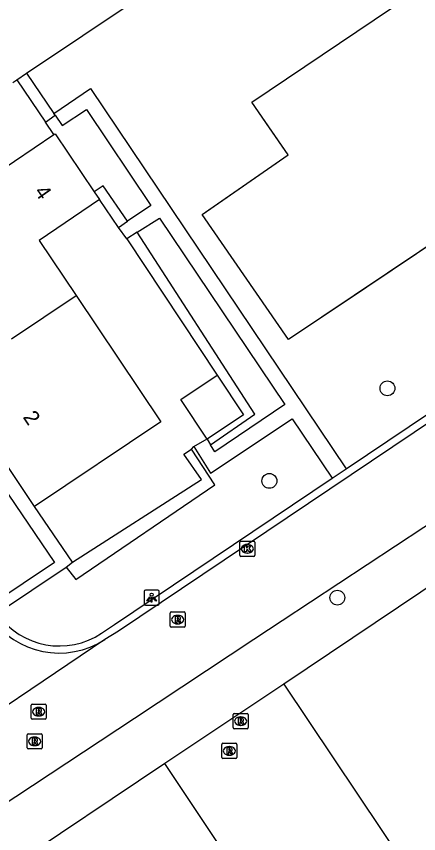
# Model space of a CAD drawing. Extents: x 158797 to 159887, y 384318 to 385255.
# Drawn here: x 159033.1 to 159059.5, y 384509.8 to 384563.6 of the extents above; entities that cross this region are included whole.
import ezdxf

# ---------------------------------------------------------------- set-up
doc = ezdxf.new("R2010")
doc.units = 0
for name, color, linetype in [('IMGEO_Boom', 7, 'Continuous'), ('IMGEO_Groenvoorziening', 7, 'Continuous'), ('IMGEO_Haag', 7, 'Continuous'), ('IMGEO_Kolk', 7, 'Continuous'), ('IMGEO_Lichtpunt', 7, 'Continuous'), ('IMGEO_Pand', 7, 'Continuous'), ('IMGEO_Pand_nummerreeks', 7, 'Continuous'), ('IMGEO_Pand_vergunning_verleend', 7, 'Continuous'), ('IMGEO_Parkeervlak_open', 7, 'Continuous'), ('IMGEO_Rijbaan_lokaal_open', 7, 'Continuous'), ('IMGEO_Rioolput', 7, 'Continuous'), ('IMGEO_Voetpad_halfverhard', 7, 'Continuous')]:
    doc.layers.add(name, color=color, linetype=linetype)

msp = doc.modelspace()

# ---------------------------------------------------------------- linework, layer by layer
at = {"layer": 'IMGEO_Boom'}
for centre in [(159057.49, 384539.096), (159049.717, 384533.004), (159054.187, 384525.315)]:
    msp.add_circle(centre, 0.489, dxfattribs=at)
at = {"layer": 'IMGEO_Groenvoorziening'}
for points in [[(159035.528, 384555.808), (159034.97, 384556.635)], [(159044.597, 384535.093), (159044.744, 384535.259)], [(159036.749, 384527.655), (159034.254, 384531.318)], [(159031.786, 384524.3), (159036.33, 384527.331)]]:
    msp.add_lwpolyline(points, dxfattribs=at)
at = {"layer": 'IMGEO_Haag'}
for points in [[(159033.727, 384559.846), (159035.533, 384557.195)], [(159033.092, 384559.419), (159034.97, 384556.635)], [(159034.97, 384556.635), (159035.608, 384557.085)], [(159040.37, 384550.095), (159038.783, 384552.424), (159038.189, 384552.026)], [(159039.789, 384549.699), (159038.524, 384551.529)], [(159040.335, 384548.938), (159046.272, 384539.956)], [(159045.843, 384535.374), (159048.752, 384537.396), (159041.01, 384549.372)], [(159045.629, 384535.758), (159045.618, 384535.751)], [(159036.33, 384527.331), (159036.977, 384526.511), (159046.123, 384532.752), (159044.597, 384535.093)], [(159036.749, 384527.655), (159045.242, 384533.103), (159044.077, 384534.759), (159044.597, 384535.093)], [(159036.33, 384527.331), (159036.749, 384527.655)]]:
    msp.add_lwpolyline(points, dxfattribs=at)
at = {"layer": 'IMGEO_Kolk'}
for p, q in [((159047.84, 384529.034), (159048.692, 384529.034)), ((159047.765, 384528.108), (159047.765, 384528.96)), ((159048.253, 384528.814), (159048.278, 384528.814)), ((159048.766, 384528.96), (159048.766, 384528.108)), ((159048.692, 384528.034), (159047.84, 384528.034)), ((159048.276, 384528.254), (159048.251, 384528.254))]:
    msp.add_line(p, q, dxfattribs=at)
for points in [[(159047.84, 384529.034), (159048.692, 384529.034)], [(159047.765, 384528.108), (159047.765, 384528.96)], [(159048.086, 384528.734), (159048.209, 384528.734), (159048.209, 384528.583), (159048.339, 384528.734), (159048.503, 384528.734), (159048.357, 384528.583), (159048.51, 384528.334), (159048.358, 384528.334), (159048.273, 384528.498), (159048.209, 384528.431), (159048.209, 384528.334), (159048.086, 384528.334), (159048.086, 384528.734)], [(159048.766, 384528.96), (159048.766, 384528.108)], [(159048.692, 384528.034), (159047.84, 384528.034)]]:
    msp.add_lwpolyline(points, dxfattribs=at)
for centre, start, end in [((159047.842, 384528.958), 91.552, 178.448), ((159047.842, 384528.958), 91.552, 178.448), ((159048.69, 384528.958), 1.552, 88.448), ((159048.69, 384528.958), 1.552, 88.448), ((159047.842, 384528.11), 181.552, 268.448), ((159047.842, 384528.11), 181.552, 268.448), ((159048.69, 384528.11), 271.552, 358.448), ((159048.69, 384528.11), 271.552, 358.448)]:
    msp.add_arc(centre, 0.0765, start, end, dxfattribs=at)
for centre, major_axis, ratio, start_param, end_param in [((159048.252, 384528.534), (-0.387, 0.002), 0.722429, 4.712389, 7.853982), ((159048.277, 384528.534), (-0.39, 0.002), 0.717154, 1.570796, 4.712389)]:
    msp.add_ellipse(centre, major_axis=major_axis, ratio=ratio, start_param=start_param, end_param=end_param, dxfattribs=at)
at = {"layer": 'IMGEO_Lichtpunt'}
for p, q in [((159042.365, 384525.808), (159041.557, 384525.808)), ((159042.365, 384525.808), (159041.557, 384525.808)), ((159041.463, 384525.713), (159041.463, 384524.906)), ((159041.463, 384525.713), (159041.463, 384524.906)), ((159042.459, 384524.906), (159042.459, 384525.713)), ((159042.459, 384524.906), (159042.459, 384525.713)), ((159041.557, 384524.812), (159042.365, 384524.812)), ((159041.557, 384524.812), (159042.365, 384524.812))]:
    msp.add_line(p, q, dxfattribs=at)
for points in [[(159041.837, 384525.377), (159041.876, 384525.349), (159041.688, 384525.087), (159041.65, 384525.114), (159041.837, 384525.377)], [(159041.939, 384525.329), (159041.986, 384525.329), (159041.986, 384525.007), (159041.939, 384525.007), (159041.939, 384525.329)], [(159042.049, 384525.349), (159042.087, 384525.376), (159042.274, 384525.114), (159042.235, 384525.086), (159042.049, 384525.349)]]:
    msp.add_lwpolyline(points, dxfattribs=at)
msp.add_circle((159041.962, 384525.511), 0.0994, dxfattribs=at)
for centre, start, end in [((159041.557, 384525.713), 90, 180), ((159041.557, 384525.713), 90, 180), ((159042.365, 384525.713), 0, 90), ((159042.365, 384525.713), 0, 90), ((159041.557, 384524.906), 180, 270), ((159041.557, 384524.906), 180, 270), ((159042.365, 384524.906), 270, 0), ((159042.365, 384524.906), 270, 360)]:
    msp.add_arc(centre, 0.0946, start, end, dxfattribs=at)
at = {"layer": 'IMGEO_Pand'}
for points in [[(159070.501, 384572.739), (159074.142, 384567.305), (159072.525, 384566.217), (159076.912, 384559.695), (159050.979, 384542.317), (159045.281, 384550.539), (159050.945, 384554.464), (159048.565, 384557.949), (159070.501, 384572.739)], [(159033.727, 384559.846), (159041.149, 384564.826)], [(159033.092, 384559.419), (159033.727, 384559.846)], [(159032.832, 384559.245), (159033.092, 384559.419)], [(159031.625, 384553.175), (159035.528, 384555.808)], [(159035.528, 384555.808), (159035.604, 384555.859), (159038.189, 384552.026)], [(159038.189, 384552.026), (159038.524, 384551.529)], [(159038.524, 384551.529), (159034.552, 384548.842), (159036.989, 384545.209)], [(159032.731, 384542.352), (159036.989, 384545.209)], [(159036.989, 384545.209), (159042.562, 384536.902), (159034.254, 384531.318)], [(159045.629, 384535.758), (159043.887, 384538.356), (159046.272, 384539.956)], [(159046.272, 384539.956), (159048.015, 384537.362), (159045.629, 384535.758)], [(159034.254, 384531.318), (159028.673, 384539.626)], [(159071.774, 384533.799), (159050.67, 384519.624)], [(159050.67, 384519.624), (159058.757, 384507.518), (159100.592, 384444.894), (159099.734, 384444.322), (159105.622, 384435.536)], [(159042.827, 384514.395), (159022.135, 384500.517), (159018.834, 384498.302), (159013.348, 384494.623), (159005.008, 384489.029), (159005.108, 384488.881), (159005.874, 384487.744)], [(159099.728, 384431.577), (159096.595, 384436.272), (159093.851, 384440.4), (159092.757, 384439.671), (159051.335, 384501.662), (159042.827, 384514.395)]]:
    msp.add_lwpolyline(points, dxfattribs=at)
at = {"layer": 'IMGEO_Pand_vergunning_verleend'}
msp.add_lwpolyline([(159074.142, 384567.305), (159074.124, 384567.293), (159073.385, 384566.795), (159072.525, 384566.217), (159076.912, 384559.695), (159066.003, 384552.385), (159056.131, 384545.77), (159050.979, 384542.317), (159045.281, 384550.539), (159045.719, 384550.843), (159050.945, 384554.464), (159049.721, 384556.256), (159048.565, 384557.949), (159070.501, 384572.739), (159074.142, 384567.305)], dxfattribs=at)
at = {"layer": 'IMGEO_Parkeervlak_open'}
msp.add_lwpolyline([(159024.124, 384535.723), (159028.202, 384538.462), (159035.573, 384527.64), (159031.416, 384524.856)], dxfattribs=at)
at = {"layer": 'IMGEO_Rijbaan_lokaal_open'}
for points in [[(159112.09, 384571.725), (159039.789, 384523.103), (159038.887, 384522.562)], [(159054.773, 384533.798), (159107.496, 384569.245)], [(159005.109, 384493.811), (159040.833, 384517.38), (159048.701, 384522.571), (159071.071, 384537.329)], [(159053.855, 384533.181), (159054.773, 384533.798)], [(159038.672, 384522.978), (159039.516, 384523.54), (159053.855, 384533.181)], [(159038.887, 384522.562), (159038.89, 384522.553), (159027.435, 384514.841)], [(159050.67, 384519.624), (159042.827, 384514.395)]]:
    msp.add_lwpolyline(points, dxfattribs=at)
for centre, radius, start, end in [((159035.895, 384527.117), 4.984, 215.3307, 303.8519), ((159035.874, 384527.182), 5.515, 214.3713, 303.1108)]:
    msp.add_arc(centre, radius, start, end, dxfattribs=at)
at = {"layer": 'IMGEO_Rioolput'}
for p, q in [((159043.178, 384523.444), (159043.178, 384524.296)), ((159043.253, 384524.37), (159044.105, 384524.37)), ((159044.179, 384524.296), (159044.179, 384523.444)), ((159043.666, 384524.15), (159043.691, 384524.15)), ((159044.105, 384523.37), (159043.253, 384523.37)), ((159043.689, 384523.59), (159043.664, 384523.59)), ((159034.101, 384518.305), (159034.953, 384518.305)), ((159034.026, 384517.379), (159034.026, 384518.231)), ((159034.514, 384518.085), (159034.539, 384518.085)), ((159035.027, 384518.231), (159035.027, 384517.379)), ((159034.953, 384517.305), (159034.101, 384517.305)), ((159034.537, 384517.525), (159034.512, 384517.525)), ((159047.325, 384516.758), (159047.325, 384517.61)), ((159047.4, 384517.684), (159048.252, 384517.684)), ((159047.813, 384517.464), (159047.838, 384517.464)), ((159048.326, 384517.61), (159048.326, 384516.758)), ((159048.252, 384516.684), (159047.4, 384516.684)), ((159047.836, 384516.904), (159047.811, 384516.904)), ((159033.761, 384515.426), (159033.761, 384516.278)), ((159033.836, 384516.352), (159034.688, 384516.352)), ((159034.249, 384516.132), (159034.274, 384516.132)), ((159034.762, 384516.278), (159034.762, 384515.426)), ((159034.272, 384515.572), (159034.247, 384515.572)), ((159046.578, 384514.797), (159046.578, 384515.649)), ((159046.653, 384515.723), (159047.505, 384515.723)), ((159047.579, 384515.649), (159047.579, 384514.797)), ((159034.688, 384515.352), (159033.836, 384515.352)), ((159047.066, 384515.503), (159047.091, 384515.503)), ((159047.505, 384514.723), (159046.653, 384514.723)), ((159047.089, 384514.943), (159047.064, 384514.943))]:
    msp.add_line(p, q, dxfattribs=at)
for points in [[(159043.178, 384523.444), (159043.178, 384524.296)], [(159043.253, 384524.37), (159044.105, 384524.37)], [(159044.179, 384524.296), (159044.179, 384523.444)], [(159043.767, 384524.068), (159043.515, 384524.07), (159043.515, 384523.67)], [(159043.515, 384523.67), (159043.639, 384523.67), (159043.639, 384523.832), (159043.65, 384523.832)], [(159043.693, 384523.989), (159043.639, 384523.989), (159043.639, 384523.908)], [(159043.639, 384523.908), (159043.691, 384523.908)], [(159043.697, 384523.803), (159043.768, 384523.67), (159043.908, 384523.67), (159043.843, 384523.796)], [(159044.105, 384523.37), (159043.253, 384523.37)], [(159034.101, 384518.305), (159034.953, 384518.305)], [(159034.026, 384517.379), (159034.026, 384518.231)], [(159034.615, 384518.003), (159034.363, 384518.005), (159034.363, 384517.605)], [(159034.363, 384517.605), (159034.487, 384517.605), (159034.487, 384517.767), (159034.498, 384517.767)], [(159034.541, 384517.924), (159034.487, 384517.924), (159034.487, 384517.843)], [(159034.487, 384517.843), (159034.539, 384517.843)], [(159034.545, 384517.738), (159034.616, 384517.605), (159034.756, 384517.605), (159034.691, 384517.731)], [(159035.027, 384518.231), (159035.027, 384517.379)], [(159034.953, 384517.305), (159034.101, 384517.305)], [(159047.325, 384516.758), (159047.325, 384517.61)], [(159047.4, 384517.684), (159048.252, 384517.684)], [(159047.914, 384517.382), (159047.662, 384517.384), (159047.662, 384516.984)], [(159047.84, 384517.303), (159047.786, 384517.303), (159047.786, 384517.222)], [(159047.786, 384517.222), (159047.838, 384517.222)], [(159048.326, 384517.61), (159048.326, 384516.758)], [(159048.252, 384516.684), (159047.4, 384516.684)], [(159047.662, 384516.984), (159047.786, 384516.984), (159047.786, 384517.146), (159047.797, 384517.146)], [(159047.844, 384517.117), (159047.915, 384516.984), (159048.055, 384516.984), (159047.99, 384517.11)], [(159033.761, 384515.426), (159033.761, 384516.278)], [(159033.836, 384516.352), (159034.688, 384516.352)], [(159034.762, 384516.278), (159034.762, 384515.426)], [(159034.35, 384516.05), (159034.098, 384516.052), (159034.098, 384515.652)], [(159034.098, 384515.652), (159034.222, 384515.652), (159034.222, 384515.814), (159034.233, 384515.814)], [(159034.276, 384515.971), (159034.222, 384515.971), (159034.222, 384515.89)], [(159034.222, 384515.89), (159034.274, 384515.89)], [(159034.28, 384515.785), (159034.351, 384515.652), (159034.491, 384515.652), (159034.426, 384515.778)], [(159046.578, 384514.797), (159046.578, 384515.649)], [(159046.653, 384515.723), (159047.505, 384515.723)], [(159047.579, 384515.649), (159047.579, 384514.797)], [(159034.688, 384515.352), (159033.836, 384515.352)], [(159047.167, 384515.421), (159046.915, 384515.423), (159046.915, 384515.023)], [(159046.915, 384515.023), (159047.039, 384515.023), (159047.039, 384515.185), (159047.05, 384515.185)], [(159047.093, 384515.342), (159047.039, 384515.342), (159047.039, 384515.261)], [(159047.039, 384515.261), (159047.091, 384515.261)], [(159047.097, 384515.156), (159047.168, 384515.023), (159047.308, 384515.023), (159047.243, 384515.149)], [(159047.505, 384514.723), (159046.653, 384514.723)]]:
    msp.add_lwpolyline(points, dxfattribs=at)
for centre, radius, start, end in [((159043.255, 384524.294), 0.0765, 91.552, 178.448), ((159043.255, 384524.294), 0.0765, 91.552, 178.448), ((159044.103, 384524.294), 0.0765, 1.552, 88.448), ((159044.103, 384524.294), 0.0765, 1.552, 88.448), ((159043.649, 384523.779), 0.0533, 26.0293, 88.6989), ((159043.675, 384524.097), 0.19, 274.7715, 282.9687), ((159043.699, 384523.893), 0.0964, 77.0061, 93.1865), ((159043.713, 384523.95), 0.0378, 276.6634, 79.6772), ((159043.766, 384523.958), 0.109, 350.3612, 89.416), ((159043.764, 384523.958), 0.112, 277.5842, 350.9817), ((159043.748, 384523.743), 0.108, 29.5134, 73.7905), ((159043.255, 384523.446), 0.0765, 181.552, 268.448), ((159043.255, 384523.446), 0.0765, 181.552, 268.448), ((159044.103, 384523.446), 0.0765, 271.552, 358.448), ((159044.103, 384523.446), 0.0765, 271.552, 358.448), ((159034.103, 384518.229), 0.0765, 91.552, 178.448), ((159034.103, 384518.229), 0.0765, 91.552, 178.448), ((159034.951, 384518.229), 0.0765, 1.552, 88.448), ((159034.951, 384518.229), 0.0765, 1.552, 88.448), ((159034.497, 384517.714), 0.0533, 26.0293, 88.6989), ((159034.523, 384518.032), 0.19, 274.7715, 282.9687), ((159034.547, 384517.828), 0.0964, 77.0061, 93.1865), ((159034.561, 384517.885), 0.0378, 276.6634, 79.6772), ((159034.614, 384517.893), 0.109, 350.3612, 89.416), ((159034.612, 384517.893), 0.112, 277.5842, 350.9817), ((159034.596, 384517.678), 0.108, 29.5134, 73.7905), ((159034.103, 384517.381), 0.0765, 181.552, 268.448), ((159034.103, 384517.381), 0.0765, 181.552, 268.448), ((159034.951, 384517.381), 0.0765, 271.552, 358.448), ((159034.951, 384517.381), 0.0765, 271.552, 358.448), ((159047.402, 384517.608), 0.0765, 91.552, 178.448), ((159047.402, 384517.608), 0.0765, 91.552, 178.448), ((159047.822, 384517.411), 0.19, 274.7715, 282.9687), ((159047.846, 384517.207), 0.0964, 77.0061, 93.1865), ((159047.86, 384517.264), 0.0378, 276.6634, 79.6772), ((159047.913, 384517.272), 0.109, 350.3612, 89.416), ((159047.911, 384517.272), 0.112, 277.5842, 350.9817), ((159048.25, 384517.608), 0.0765, 1.552, 88.448), ((159048.25, 384517.608), 0.0765, 1.552, 88.448), ((159047.402, 384516.76), 0.0765, 181.552, 268.448), ((159047.402, 384516.76), 0.0765, 181.552, 268.448), ((159047.796, 384517.093), 0.0533, 26.0293, 88.6989), ((159047.895, 384517.057), 0.108, 29.5134, 73.7905), ((159048.25, 384516.76), 0.0765, 271.552, 358.448), ((159048.25, 384516.76), 0.0765, 271.552, 358.448), ((159033.838, 384516.276), 0.0765, 91.552, 178.448), ((159033.838, 384516.276), 0.0765, 91.552, 178.448), ((159034.686, 384516.276), 0.0765, 1.552, 88.448), ((159034.686, 384516.276), 0.0765, 1.552, 88.448), ((159034.232, 384515.761), 0.0533, 26.0293, 88.6989), ((159034.258, 384516.079), 0.19, 274.7715, 282.9687), ((159034.282, 384515.875), 0.0964, 77.0061, 93.1865), ((159034.296, 384515.932), 0.0378, 276.6634, 79.6772), ((159034.349, 384515.94), 0.109, 350.3612, 89.416), ((159034.347, 384515.94), 0.112, 277.5842, 350.9817), ((159034.331, 384515.725), 0.108, 29.5134, 73.7905), ((159046.655, 384515.647), 0.0765, 91.552, 178.448), ((159046.655, 384515.647), 0.0765, 91.552, 178.448), ((159047.503, 384515.647), 0.0765, 1.552, 88.448), ((159047.503, 384515.647), 0.0765, 1.552, 88.448), ((159033.838, 384515.428), 0.0765, 181.552, 268.448), ((159033.838, 384515.428), 0.0765, 181.552, 268.448), ((159034.686, 384515.428), 0.0765, 271.552, 358.448), ((159034.686, 384515.428), 0.0765, 271.552, 358.448), ((159047.049, 384515.132), 0.0533, 26.0293, 88.6989), ((159047.075, 384515.45), 0.19, 274.7715, 282.9687), ((159047.099, 384515.246), 0.0964, 77.0061, 93.1865), ((159047.113, 384515.303), 0.0378, 276.6634, 79.6772), ((159047.166, 384515.311), 0.109, 350.3612, 89.416), ((159047.164, 384515.311), 0.112, 277.5842, 350.9817), ((159047.148, 384515.096), 0.108, 29.5134, 73.7905), ((159046.655, 384514.799), 0.0765, 181.552, 268.448), ((159046.655, 384514.799), 0.0765, 181.552, 268.448), ((159047.503, 384514.799), 0.0765, 271.552, 358.448), ((159047.503, 384514.799), 0.0765, 271.552, 358.448)]:
    msp.add_arc(centre, radius, start, end, dxfattribs=at)
for centre, major_axis, ratio, start_param, end_param in [((159043.665, 384523.87), (-0.387, 0.002), 0.722429, 4.712389, 7.853982), ((159043.69, 384523.87), (-0.39, 0.002), 0.717154, 1.570796, 4.712389), ((159034.513, 384517.805), (-0.387, 0.002), 0.722429, 4.712389, 7.853982), ((159034.538, 384517.805), (-0.39, 0.002), 0.717154, 1.570796, 4.712389), ((159047.812, 384517.184), (-0.387, 0.002), 0.722429, 4.712389, 7.853982), ((159047.837, 384517.184), (-0.39, 0.002), 0.717154, 1.570796, 4.712389), ((159034.248, 384515.852), (-0.387, 0.002), 0.722429, 4.712389, 7.853982), ((159034.273, 384515.852), (-0.39, 0.002), 0.717154, 1.570796, 4.712389), ((159047.065, 384515.223), (-0.387, 0.002), 0.722429, 4.712389, 7.853982), ((159047.09, 384515.223), (-0.39, 0.002), 0.717154, 1.570796, 4.712389)]:
    msp.add_ellipse(centre, major_axis=major_axis, ratio=ratio, start_param=start_param, end_param=end_param, dxfattribs=at)
at = {"layer": 'IMGEO_Voetpad_halfverhard'}
for points in [[(159035.533, 384557.195), (159037.945, 384558.851), (159054.773, 384533.798)], [(159035.608, 384557.085), (159035.533, 384557.195)], [(159035.608, 384557.085), (159036.079, 384556.394), (159037.672, 384557.469), (159041.909, 384551.145), (159040.37, 384550.095)], [(159039.789, 384549.699), (159040.37, 384550.095)], [(159041.01, 384549.372), (159042.476, 384550.313), (159050.74, 384538.032), (159046.119, 384534.911), (159045.843, 384535.374)], [(159040.335, 384548.938), (159039.789, 384549.699)], [(159041.01, 384549.372), (159040.335, 384548.938)], [(159044.744, 384535.259), (159045.834, 384533.51), (159051.219, 384537.097), (159053.855, 384533.181)], [(159044.744, 384535.259), (159045.609, 384535.767), (159045.618, 384535.751)], [(159045.618, 384535.751), (159045.843, 384535.374)]]:
    msp.add_lwpolyline(points, dxfattribs=at)

# ---------------------------------------------------------------- texts
at = {"layer": 'IMGEO_Pand_nummerreeks'}
for s, rotation, p in [('4', 305.1336, (159034.199, 384552.039)), ('2', 304.2266, (159033.452, 384537.2))]:
    msp.add_text(s, height=1, rotation=rotation, dxfattribs=at).set_placement(p)

doc.saveas('drawing.dxf')
